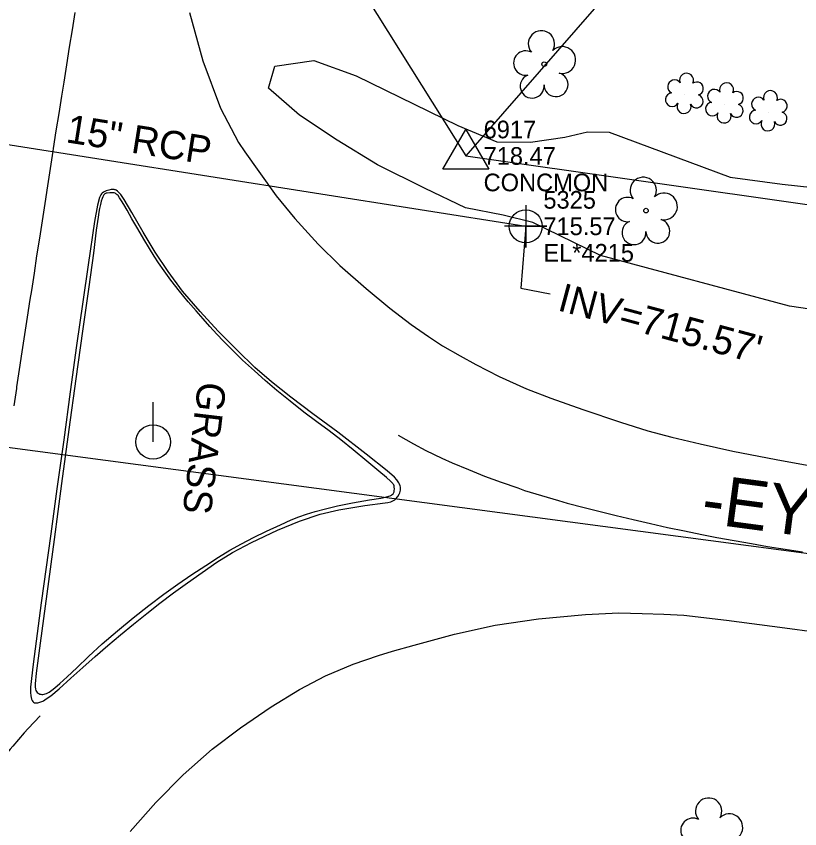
# Model space of a CAD drawing. Extents: x 1516784 to 1522736, y 634838 to 639369.
# Drawn here: x 1520529.1 to 1520640, y 638346.5 to 638461.5 of the extents above; entities that cross this region are included whole.
import ezdxf

# ---------------------------------------------------------------- set-up
doc = ezdxf.new("R2010")
doc.units = 0
for name, color, linetype in [('COGO Default Point Elevation', 7, 'Continuous'), ('COGO Default Point Number', 7, 'Continuous'), ('Exist Environmental Wetland Boundary Cogo Number', 7, 'Continuous'), ('Exist Environmental Wetland Boundary Text', 7, 'Continuous'), ('Exist Horizontal Alignment Direction Label', 7, 'Continuous'), ('Exist Right of Way Line', 7, 'Continuous'), ('Exist Right of Way Monument CELL', 7, 'Continuous'), ('Exist Right of Way Monument Cogo Comment', 7, 'Continuous'), ('Exist Right of Way Monument Cogo Elevation', 7, 'Continuous'), ('Exist Right of Way Monument Cogo Number', 7, 'Continuous'), ('Exist Right of Way Monument Leader', 7, 'Continuous'), ('Exist Structure Minor Pipes RCP 15 Inch', 7, 'Continuous'), ('Exist Structure Minor Pipes RCP 15 Inch Cogo Comment', 7, 'Continuous'), ('Exist Structure Minor Pipes RCP 15 Inch Cogo Elevation', 7, 'Continuous'), ('Exist Structure Minor Pipes RCP 15 Inch Cogo Number', 7, 'Continuous'), ('Exist Structure Minor Pipes RCP 15 Inch Cogo Point CELL', 7, 'Continuous'), ('Exist Structure Minor Pipes RCP 15 Inch Invert', 7, 'Continuous'), ('Exist Structure Minor Pipes RCP 15 Inch Leader', 7, 'Continuous'), ('Exist Structure Minor Pipes RCP 15 Inch Text', 7, 'Continuous'), ('Exist Utilities Power Pole CELL', 7, 'Continuous'), ('Exist Vegetation Hedge Row', 7, 'Continuous'), ('Exist Vegetation Hedge Row Text', 7, 'Continuous'), ('Exist Vegetation Shrub CELL', 7, 'Continuous'), ('Exist Vegetation Tree CELL', 7, 'Continuous')]:
    doc.layers.add(name, color=color, linetype=linetype)

msp = doc.modelspace()

# ---------------------------------------------------------------- linework, layer by layer
at = {"layer": 'COGO Default Point Elevation'}
for points in [[(1520528.78, 638406.35), (1520529.13, 638408.83), (1520529.16, 638409.05), (1520529.53, 638411.52), (1520529.91, 638413.99), (1520530.29, 638416.46), (1520530.67, 638418.93), (1520531.04, 638421.4), (1520531.24, 638422.67), (1520531.62, 638425.14), (1520531.99, 638427.61), (1520532.37, 638430.08), (1520532.75, 638432.55), (1520533.13, 638435.02), (1520533.51, 638437.49), (1520533.89, 638439.96), (1520534.27, 638442.43), (1520534.32, 638442.8), (1520534.72, 638445.27), (1520535.12, 638447.74), (1520535.51, 638450.21), (1520535.83, 638452.17), (1520536.22, 638454.64), (1520536.61, 638457.11), (1520537, 638459.58), (1520537.39, 638462.04)], [(1520583.11, 638402.19), (1520585.31, 638401), (1520587.05, 638400.04), (1520589.32, 638398.97), (1520590.78, 638398.28), (1520593.09, 638397.32), (1520595.33, 638396.38), (1520597.69, 638395.56), (1520600.05, 638394.73), (1520601.01, 638394.39), (1520603.41, 638393.67), (1520605.8, 638392.95), (1520607.04, 638392.57), (1520609.46, 638391.97), (1520611.89, 638391.36), (1520613.96, 638390.84), (1520616.39, 638390.27), (1520618.82, 638389.69), (1520621.22, 638389.13), (1520623.67, 638388.64), (1520626.12, 638388.14), (1520628.22, 638387.72), (1520630.68, 638387.28), (1520633.14, 638386.85), (1520635.4, 638386.44), (1520637.88, 638386.07), (1520640.35, 638385.69)], [(1520532.46, 638362.49), (1520530.74, 638360.67), (1520530.18, 638360.08), (1520528.55, 638358.19), (1520528.18, 638357.77), (1520526.6, 638355.84), (1520526.05, 638355.16), (1520524.63, 638353.1), (1520523.27, 638350.99), (1520522.72, 638350.15), (1520521.95, 638348.7), (1520521.25, 638346.67)]]:
    msp.add_lwpolyline(points, dxfattribs=at)
at = {"layer": 'COGO Default Point Number'}
for points in [[(1520553.6, 638462.02), (1520555.45, 638455.22), (1520557.98, 638448.49), (1520560.53, 638443.62), (1520561.43, 638442.33), (1520563.4, 638439.55), (1520565.87, 638436.1), (1520568.48, 638432.86), (1520571.8, 638429.24), (1520574.88, 638426.23), (1520578.59, 638422.95), (1520581.94, 638420.17), (1520584.94, 638417.87), (1520587.39, 638416.15), (1520589.39, 638414.87), (1520591.88, 638413.42), (1520594.1, 638412.21), (1520597.42, 638410.51), (1520601.26, 638408.78), (1520604.73, 638407.46), (1520609.27, 638405.86), (1520614.59, 638404.04), (1520618.45, 638402.83), (1520621.87, 638401.93), (1520625.87, 638400.98), (1520630.49, 638399.93), (1520636.62, 638398.74), (1520642.07, 638397.79)], [(1520545.16, 638346.1), (1520548.8, 638350.22), (1520552.7, 638354.1), (1520556.81, 638357.75), (1520560.8, 638360.78), (1520565.16, 638363.75), (1520569.14, 638366.19), (1520572.84, 638368.11), (1520576.74, 638369.77), (1520580.34, 638371.03), (1520582.32, 638371.61), (1520585.4, 638372.48), (1520591.11, 638374.02), (1520596.85, 638375.29), (1520602.96, 638376.21), (1520609.64, 638376.82), (1520614.36, 638377.03), (1520617.66, 638376.96), (1520620.71, 638376.88), (1520623.56, 638376.71), (1520629.58, 638376.01), (1520637.85, 638374.95), (1520646.25, 638373.81)]]:
    msp.add_lwpolyline(points, dxfattribs=at)
msp.add_lwpolyline([(1520557.45, 638384.22), (1520559.65, 638385.61), (1520562.35, 638387), (1520566.04, 638388.75), (1520569.14, 638390.04), (1520572.07, 638391.01), (1520574.73, 638391.64), (1520578.42, 638392.24), (1520581.29, 638392.63), (1520581.67, 638392.68), (1520582.07, 638392.78), (1520582.28, 638392.85), (1520582.47, 638392.95), (1520582.64, 638393.07), (1520582.79, 638393.21), (1520583.06, 638393.52), (1520583.27, 638393.85), (1520583.35, 638394.02), (1520583.41, 638394.21), (1520583.44, 638394.41), (1520583.45, 638394.61), (1520583.44, 638394.83), (1520583.39, 638395.04), (1520583.32, 638395.25), (1520583.22, 638395.46), (1520582.95, 638395.86), (1520582.62, 638396.24), (1520581.55, 638397.15), (1520578.59, 638399.5), (1520574.56, 638402.65), (1520571.06, 638405.24), (1520567.9, 638407.58), (1520565.19, 638409.75), (1520562.85, 638411.8), (1520560.32, 638414.22), (1520557.63, 638416.93), (1520555.07, 638419.73), (1520552.61, 638422.6), (1520550.54, 638425.35), (1520548.72, 638428.13), (1520547.03, 638430.93), (1520545.43, 638433.71), (1520544.35, 638435.57), (1520543.87, 638436.26), (1520543.54, 638436.62), (1520543.38, 638436.76), (1520543.2, 638436.87), (1520543.11, 638436.92), (1520543.02, 638436.95), (1520542.92, 638436.97), (1520542.83, 638436.99), (1520542.73, 638436.99), (1520542.48, 638436.96), (1520542.16, 638436.89), (1520541.79, 638436.77), (1520541.39, 638436.59), (1520541.23, 638436.48), (1520541.11, 638436.36), (1520541.01, 638436.22), (1520540.86, 638435.87), (1520540.56, 638434.76), (1520540.14, 638432.46), (1520539.23, 638426.3), (1520538.48, 638421.08), (1520537.6, 638414.9), (1520536.71, 638408.34), (1520535.78, 638401.52), (1520534.82, 638394.6), (1520533.93, 638388.23), (1520532.59, 638378.47), (1520531.43, 638369.8), (1520531.07, 638366.51), (1520531.06, 638365.79), (1520531.12, 638365.29), (1520531.23, 638364.84), (1520531.31, 638364.64), (1520531.4, 638364.49), (1520531.51, 638364.39), (1520531.62, 638364.32), (1520531.76, 638364.3), (1520531.92, 638364.3), (1520532.11, 638364.33), (1520532.54, 638364.44), (1520532.84, 638364.56), (1520532.93, 638364.61), (1520533.31, 638364.87), (1520533.94, 638365.29), (1520535.12, 638366.28), (1520536.77, 638367.79), (1520538.46, 638369.32), (1520540.21, 638370.86), (1520542, 638372.41), (1520543.82, 638373.95), (1520545.66, 638375.47), (1520547.53, 638376.96), (1520549.4, 638378.42), (1520551.32, 638379.87), (1520553.31, 638381.32), (1520555.35, 638382.77)], close=True, dxfattribs=at)
at = {"layer": 'Exist Environmental Wetland Boundary Cogo Number'}
msp.add_lwpolyline([(1520539.97, 638427.97), (1520539.32, 638423.18), (1520538.44, 638416.95), (1520537.49, 638410.17), (1520536.5, 638402.99), (1520535.47, 638395.37), (1520534.41, 638387.41), (1520533.38, 638379.74), (1520532.44, 638372.78), (1520531.89, 638368.53), (1520531.75, 638367), (1520531.75, 638366.56), (1520531.78, 638366.25), (1520531.84, 638366.04), (1520531.93, 638365.91), (1520532.03, 638365.79), (1520532.14, 638365.7), (1520532.26, 638365.62), (1520532.39, 638365.56), (1520532.53, 638365.52), (1520532.68, 638365.5), (1520532.84, 638365.5), (1520533, 638365.52), (1520533.17, 638365.57), (1520533.34, 638365.63), (1520533.71, 638365.83), (1520534.09, 638366.09), (1520534.53, 638366.45), (1520535.24, 638367.07), (1520536.26, 638368), (1520537.62, 638369.28), (1520539.3, 638370.89), (1520541.23, 638372.64), (1520543.38, 638374.5), (1520545.6, 638376.33), (1520547.84, 638378.11), (1520549.96, 638379.7), (1520551.94, 638381.11), (1520553.91, 638382.46), (1520555.88, 638383.77), (1520557.68, 638384.93), (1520559.31, 638385.92), (1520560.95, 638386.83), (1520562.64, 638387.7), (1520564.5, 638388.61), (1520566.45, 638389.53), (1520567.97, 638390.22), (1520569.05, 638390.66), (1520570.15, 638391.04), (1520571.38, 638391.4), (1520572.82, 638391.78), (1520574.51, 638392.18), (1520576.64, 638392.61), (1520579.05, 638393.03), (1520580.64, 638393.3), (1520581.33, 638393.41), (1520581.8, 638393.55), (1520581.99, 638393.63), (1520582.15, 638393.72), (1520582.29, 638393.81), (1520582.39, 638393.9), (1520582.45, 638393.99), (1520582.5, 638394.08), (1520582.53, 638394.19), (1520582.56, 638394.31), (1520582.58, 638394.59), (1520582.57, 638394.84), (1520582.56, 638394.94), (1520582.53, 638395.05), (1520582.49, 638395.15), (1520582.43, 638395.26), (1520582.35, 638395.38), (1520582.04, 638395.7), (1520581.45, 638396.21), (1520580.39, 638397.09), (1520578.69, 638398.54), (1520576.76, 638400.15), (1520575.02, 638401.54), (1520573.35, 638402.82), (1520571.6, 638404.11), (1520569.76, 638405.48), (1520567.81, 638407.02), (1520565.93, 638408.55), (1520564.3, 638409.92), (1520562.76, 638411.3), (1520561.1, 638412.84), (1520559.57, 638414.31), (1520558.41, 638415.49), (1520557.43, 638416.52), (1520556.47, 638417.57), (1520555.5, 638418.65), (1520554.5, 638419.79), (1520553.4, 638421.07), (1520552.15, 638422.6), (1520550.94, 638424.14), (1520549.98, 638425.46), (1520549.21, 638426.58), (1520548.56, 638427.56), (1520547.9, 638428.62), (1520547.1, 638429.96), (1520546.25, 638431.43), (1520545.43, 638432.85), (1520544.74, 638434.05), (1520544.28, 638434.86), (1520543.95, 638435.4), (1520543.68, 638435.82), (1520543.46, 638436.11), (1520543.35, 638436.23), (1520543.26, 638436.32), (1520543.15, 638436.39), (1520543.04, 638436.44), (1520542.92, 638436.49), (1520542.8, 638436.52), (1520542.65, 638436.53), (1520542.32, 638436.53), (1520541.94, 638436.47), (1520541.79, 638436.44), (1520541.67, 638436.4), (1520541.59, 638436.35), (1520541.52, 638436.29), (1520541.46, 638436.23), (1520541.41, 638436.15), (1520541.32, 638435.96), (1520541.21, 638435.69), (1520541.09, 638435.33), (1520540.96, 638434.86), (1520540.83, 638434.31), (1520540.73, 638433.76), (1520540.63, 638433.07), (1520540.39, 638431.21)], close=True, dxfattribs=at)
at = {"layer": 'Exist Environmental Wetland Boundary Text'}
msp.add_line((1520492.94, 638405.15), (1520794.77, 638365.02), dxfattribs=at)
msp.add_arc((1524257.18, 637884.74), 3800, 164.44356, 171.45942, dxfattribs=at)
at = {"layer": 'Exist Right of Way Line'}
for p, q in [((1520556.23, 638499.97), (1520592.71, 638441.73)), ((1520592.71, 638441.73), (1520859.18, 638403.68))]:
    msp.add_line(p, q, dxfattribs=at)
at = {"layer": 'Exist Right of Way Monument CELL'}
msp.add_line((1520592.71, 638441.73), (1520592.71, 638441.73), dxfattribs=at)
msp.add_lwpolyline([(1520589.46, 638439.84), (1520592.71, 638445.48), (1520595.96, 638439.84)], close=True, dxfattribs=at)
at = {"layer": 'Exist Right of Way Monument Leader'}
msp.add_lwpolyline([(1520623.84, 638477.45), (1520592.71, 638441.73)], dxfattribs=at)
at = {"layer": 'Exist Structure Minor Pipes RCP 15 Inch'}
msp.add_line((1520502.03, 638447.45), (1520601.17, 638431.77), dxfattribs=at)
at = {"layer": 'Exist Structure Minor Pipes RCP 15 Inch Cogo Point CELL'}
msp.add_lwpolyline([(1520601.17, 638434.77), (1520601.17, 638428.77), (1520601.17, 638431.77), (1520604.17, 638431.77), (1520598.17, 638431.77)], dxfattribs=at)
msp.add_circle((1520601.17, 638431.77), 2.34, dxfattribs=at)
at = {"layer": 'Exist Structure Minor Pipes RCP 15 Inch Leader'}
msp.add_lwpolyline([(1520601.17, 638431.77), (1520600.48, 638423.02), (1520604.65, 638422.23)], dxfattribs=at)
at = {"layer": 'Exist Utilities Power Pole CELL'}
for q in [(1520548.43, 638406.87), (1520548.43, 638401.24)]:
    msp.add_line((1520548.43, 638401.24), q, dxfattribs=at)
msp.add_circle((1520548.43, 638401.24), 2.45, dxfattribs=at)
at = {"layer": 'Exist Vegetation Hedge Row'}
msp.add_lwpolyline([(1520661.5, 638417.07), (1520638.5, 638420.45), (1520611.78, 638427.62), (1520602.17, 638432.33), (1520597.97, 638433.37), (1520592.66, 638434.39), (1520586.96, 638437.12), (1520580.18, 638440.46), (1520574.47, 638443.98), (1520569.14, 638447.51), (1520564.75, 638451.34), (1520565.68, 638454.44), (1520571.19, 638455.23), (1520577.19, 638453.09), (1520591.56, 638446.03), (1520597.06, 638443.71), (1520601.85, 638443.66), (1520606.71, 638444.41), (1520609.9, 638445.15), (1520612.98, 638445.08), (1520630.13, 638438.75), (1520637.46, 638437.75), (1520666.11, 638434.64)], dxfattribs=at)
at = {"layer": 'Exist Vegetation Shrub CELL'}
for p, q in [((1520623.71, 638450.4), (1520623.71, 638450.4)), ((1520629.38, 638449.06), (1520629.38, 638449.06)), ((1520635.58, 638447.95), (1520635.58, 638447.95))]:
    msp.add_line(p, q, dxfattribs=at)
for centre, radius, start, end in [((1520623.94, 638452.44), 0.99, 334.8391, 200.4717), ((1520622.23, 638451.53), 0.968, 35.8908, 245.4216), ((1520625.39, 638451.27), 0.929, 284.4567, 126.0861), ((1520629.6, 638451.1), 0.99, 334.8391, 200.4717), ((1520627.89, 638450.19), 0.968, 35.8908, 245.4216), ((1520635.81, 638449.99), 0.99, 334.8391, 200.4717), ((1520621.91, 638449.7), 0.955, 95.1099, 327.9534), ((1520625.35, 638449.47), 0.937, 204.9913, 73.4601), ((1520631.05, 638449.93), 0.929, 284.4567, 126.0861), ((1520634.1, 638449.07), 0.968, 35.8908, 245.4216), ((1520637.25, 638448.82), 0.929, 284.4567, 126.0861), ((1520623.59, 638448.72), 0.984, 151.2797, 21.387), ((1520627.58, 638448.36), 0.955, 95.1099, 327.9534), ((1520631.01, 638448.13), 0.937, 204.9913, 73.4601), ((1520629.25, 638447.38), 0.984, 151.2797, 21.387), ((1520633.78, 638447.24), 0.955, 95.1099, 327.9534), ((1520637.22, 638447.02), 0.937, 204.9913, 73.4601), ((1520635.45, 638446.26), 0.984, 151.2797, 21.387)]:
    msp.add_arc(centre, radius, start, end, dxfattribs=at)
at = {"layer": 'Exist Vegetation Tree CELL'}
for p, q in [((1520603.79, 638454.72), (1520603.79, 638454.72)), ((1520618.2, 638433.99), (1520618.2, 638433.99))]:
    msp.add_line(p, q, dxfattribs=at)
for centre in [(1520603.79, 638454.72), (1520618.2, 638433.99)]:
    msp.add_circle(centre, 0.326, dxfattribs=at)
for centre, radius, start, end in [((1520603.4, 638457.6), 1.86, 330.1651, 219.7134), ((1520606.34, 638455.31), 1.9, 257.1011, 134.1999), ((1520601.18, 638454.88), 1.73, 62.6636, 279.3457), ((1520602.08, 638451.6), 1.69, 111.5671, 6.231), ((1520605.46, 638451.82), 1.7, 181.2822, 74.56), ((1520617.81, 638436.86), 1.86, 330.1651, 219.7134), ((1520620.74, 638434.58), 1.9, 257.1011, 134.1999), ((1520615.59, 638434.14), 1.73, 62.6636, 279.3457), ((1520619.87, 638431.09), 1.7, 181.2822, 74.56), ((1520616.49, 638430.87), 1.69, 111.5671, 6.231), ((1520627.06, 638348.98), 1.86, 330.1651, 219.7134), ((1520629.99, 638346.69), 1.9, 257.1011, 134.1999), ((1520624.84, 638346.26), 1.73, 62.6636, 279.3457)]:
    msp.add_arc(centre, radius, start, end, dxfattribs=at)

# ---------------------------------------------------------------- texts
at = {"layer": 'Exist Horizontal Alignment Direction Label'}
msp.add_text('-EY2-', height=7, rotation=352.4264, dxfattribs=at).set_placement((1520625.82, 638389.83))
at = {"layer": 'Exist Right of Way Monument Cogo Comment'}
msp.add_text('CONCMON', height=2.5, dxfattribs=at).set_placement((1520595.21, 638436.73))
at = {"layer": 'Exist Right of Way Monument Cogo Elevation'}
msp.add_text('718.47', height=2.5, dxfattribs=at).set_placement((1520595.21, 638440.48))
at = {"layer": 'Exist Right of Way Monument Cogo Number'}
msp.add_text('6917', height=2.5, dxfattribs=at).set_placement((1520595.21, 638444.23))
at = {"layer": 'Exist Structure Minor Pipes RCP 15 Inch Cogo Comment'}
msp.add_text('EL*4215', height=2.5, dxfattribs=at).set_placement((1520603.67, 638426.77))
at = {"layer": 'Exist Structure Minor Pipes RCP 15 Inch Cogo Elevation'}
msp.add_text('715.57', height=2.5, dxfattribs=at).set_placement((1520603.67, 638430.52))
at = {"layer": 'Exist Structure Minor Pipes RCP 15 Inch Cogo Number'}
msp.add_text('5325', height=2.5, dxfattribs=at).set_placement((1520603.67, 638434.27))
at = {"layer": 'Exist Structure Minor Pipes RCP 15 Inch Invert'}
msp.add_text("INV=715.57'", height=4, rotation=344.9654, dxfattribs=at).set_placement((1520605.53, 638419.91))
at = {"layer": 'Exist Structure Minor Pipes RCP 15 Inch Text'}
msp.add_text('15" RCP', height=4, rotation=351.0143, dxfattribs=at).set_placement((1520535.96, 638443.68))
at = {"layer": 'Exist Vegetation Hedge Row Text'}
msp.add_text('GRASS', height=4, rotation=263.1836, dxfattribs=at).set_placement((1520554.83, 638409.89))

doc.saveas('drawing.dxf')
